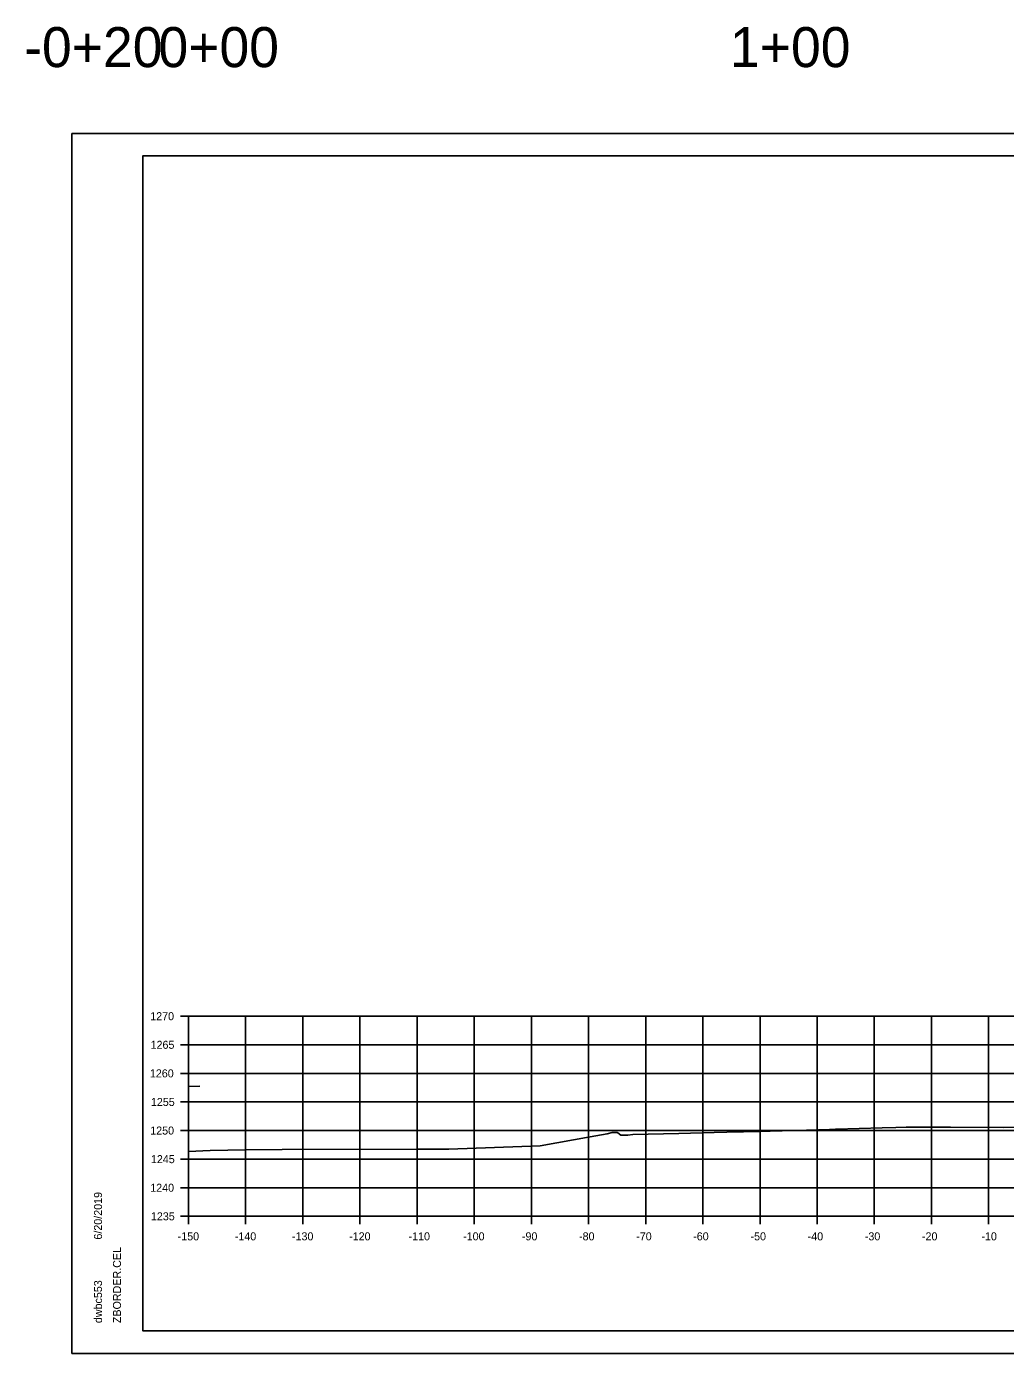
# Model space of a CAD drawing. Extents: x -70 to 701944, y -4 to 666871.
# Drawn here: x 666884.4 to 667055.7, y 658864.3 to 659096.4 of the extents above; entities that cross this region are included whole.
import ezdxf

# ---------------------------------------------------------------- set-up
doc = ezdxf.new("R2010")
doc.units = 0
for name, color, linetype in [('R_Axis', 7, 'Continuous'), ('R_Axis Annot', 7, 'Continuous'), ('R_Border', 7, 'Continuous'), ('R_Exist Surface', 7, 'Continuous'), ('R_Fin Surface', 7, 'Continuous'), ('R_Grid', 7, 'Continuous'), ('R_No Plot', 7, 'Continuous')]:
    doc.layers.add(name, color=color, linetype=linetype)

msp = doc.modelspace()

# ---------------------------------------------------------------- linework, layer by layer
at = {"layer": 'R_Axis'}
for p, q in [((666911.35, 658923.28), (666912.75, 658923.28)), ((666912.75, 658888.28), (666912.75, 658923.28)), ((666911.35, 658918.28), (666912.75, 658918.28)), ((666911.35, 658913.28), (666912.75, 658913.28)), ((666911.35, 658908.28), (666912.75, 658908.28)), ((666911.35, 658903.28), (666912.75, 658903.28)), ((666911.35, 658898.28), (666912.75, 658898.28)), ((666911.35, 658893.28), (666912.75, 658893.28)), ((666911.35, 658888.28), (666912.75, 658888.28)), ((666912.75, 658888.28), (667212.75, 658888.28)), ((666912.75, 658886.88), (666912.75, 658888.28)), ((666922.75, 658886.88), (666922.75, 658888.28)), ((666932.75, 658886.88), (666932.75, 658888.28)), ((666942.75, 658886.88), (666942.75, 658888.28)), ((666952.75, 658886.88), (666952.75, 658888.28)), ((666962.75, 658886.88), (666962.75, 658888.28)), ((666972.75, 658886.88), (666972.75, 658888.28)), ((666982.75, 658886.88), (666982.75, 658888.28)), ((666992.75, 658886.88), (666992.75, 658888.28)), ((667002.75, 658886.88), (667002.75, 658888.28)), ((667012.75, 658886.88), (667012.75, 658888.28)), ((667022.75, 658886.88), (667022.75, 658888.28)), ((667032.75, 658886.88), (667032.75, 658888.28)), ((667042.75, 658886.88), (667042.75, 658888.28)), ((667052.75, 658886.88), (667052.75, 658888.28))]:
    msp.add_line(p, q, dxfattribs=at)
at = {"layer": 'R_Border'}
for p, q in [((666904.75, 659073.74), (667220.93, 659073.74)), ((666904.75, 658868.28), (666904.75, 659073.74)), ((666904.75, 658868.28), (666904.75, 658868.28)), ((667220.93, 658868.28), (666904.75, 658868.28))]:
    msp.add_line(p, q, dxfattribs=at)
at = {"layer": 'R_Exist Surface'}
msp.add_lwpolyline([(666912.75, 658899.61), (666916.56, 658899.78), (666922.71, 658899.93), (666929.14, 658899.96), (666952.78, 658900.02), (666958.28, 658900.01), (666974.31, 658900.62), (666983.05, 658902.2), (666986.03, 658902.72), (666986.88, 658902.96), (666987.36, 658902.96), (666987.4, 658902.96), (666987.81, 658902.95), (666987.88, 658902.89), (666988.41, 658902.48), (666989.47, 658902.49), (666989.64, 658902.5), (666990.51, 658902.58), (666998.54, 658902.79), (667004.75, 658902.95), (667006.94, 658902.99), (667012.8, 658903.12), (667014.52, 658903.16), (667022.99, 658903.42), (667024.91, 658903.48), (667025.98, 658903.51), (667026.06, 658903.51), (667034.12, 658903.73), (667036.5, 658903.8), (667038.35, 658903.85), (667040.02, 658903.86), (667042.08, 658903.86), (667046.07, 658903.85), (667055.32, 658903.83), (667066.67, 658903.95)], dxfattribs=at)
at = {"layer": 'R_Fin Surface'}
msp.add_lwpolyline([(666912.75, 658911.01), (666914.76, 658911.05)], dxfattribs=at)
at = {"layer": 'R_Grid'}
for p, q in [((666912.75, 658923.28), (667212.75, 658923.28)), ((666912.75, 658888.28), (666912.75, 658923.28)), ((666912.75, 658923.28), (667212.75, 658923.28)), ((666912.75, 658888.28), (666912.75, 658923.28)), ((666922.75, 658888.28), (666922.75, 658923.28)), ((666922.75, 658888.28), (666922.75, 658923.28)), ((666932.75, 658888.28), (666932.75, 658923.28)), ((666932.75, 658888.28), (666932.75, 658923.28)), ((666942.75, 658888.28), (666942.75, 658923.28)), ((666942.75, 658888.28), (666942.75, 658923.28)), ((666952.75, 658888.28), (666952.75, 658923.28)), ((666952.75, 658888.28), (666952.75, 658923.28)), ((666962.75, 658888.28), (666962.75, 658923.28)), ((666962.75, 658888.28), (666962.75, 658923.28)), ((666972.75, 658888.28), (666972.75, 658923.28)), ((666972.75, 658888.28), (666972.75, 658923.28)), ((666982.75, 658888.28), (666982.75, 658923.28)), ((666982.75, 658888.28), (666982.75, 658923.28)), ((666992.75, 658888.28), (666992.75, 658923.28)), ((666992.75, 658888.28), (666992.75, 658923.28)), ((667002.75, 658888.28), (667002.75, 658923.28)), ((667002.75, 658888.28), (667002.75, 658923.28)), ((667012.75, 658888.28), (667012.75, 658923.28)), ((667012.75, 658888.28), (667012.75, 658923.28)), ((667022.75, 658888.28), (667022.75, 658923.28)), ((667022.75, 658888.28), (667022.75, 658923.28)), ((667032.75, 658888.28), (667032.75, 658923.28)), ((667032.75, 658888.28), (667032.75, 658923.28)), ((667042.75, 658888.28), (667042.75, 658923.28)), ((667042.75, 658888.28), (667042.75, 658923.28)), ((667052.75, 658888.28), (667052.75, 658923.28)), ((667052.75, 658888.28), (667052.75, 658923.28)), ((666912.75, 658918.28), (667212.75, 658918.28)), ((666912.75, 658918.28), (667212.75, 658918.28)), ((666912.75, 658913.28), (667212.75, 658913.28)), ((666912.75, 658913.28), (667212.75, 658913.28)), ((666912.75, 658908.28), (667212.75, 658908.28)), ((666912.75, 658908.28), (667212.75, 658908.28)), ((666912.75, 658903.28), (667212.75, 658903.28)), ((666912.75, 658903.28), (667212.75, 658903.28)), ((666912.75, 658898.28), (667212.75, 658898.28)), ((666912.75, 658898.28), (667212.75, 658898.28)), ((666912.75, 658893.28), (667212.75, 658893.28)), ((666912.75, 658893.28), (667212.75, 658893.28)), ((666912.75, 658888.28), (667212.75, 658888.28)), ((666912.75, 658888.28), (667212.75, 658888.28))]:
    msp.add_line(p, q, dxfattribs=at)
at = {"layer": 'R_No Plot'}
for p, q in [((666892.35, 659077.63), (667225.69, 659077.63)), ((666892.35, 658864.3), (667225.69, 658864.3))]:
    msp.add_line(p, q, dxfattribs=at)
for points in [[(666892.35, 659077.63), (667225.69, 659077.63), (667225.69, 658864.3), (666892.35, 658864.3)], [(667138.67, 659073.74), (667138.67, 659063.86), (667174.41, 659063.86), (667174.41, 659060.94), (667197.6, 659060.94), (667197.6, 659036.61), (667220.93, 659036.61), (667220.93, 658868.28), (666904.75, 658868.28), (666904.75, 659073.74)]]:
    msp.add_lwpolyline(points, close=True, dxfattribs=at)

# ---------------------------------------------------------------- texts
at = {"layer": 'R_Axis Annot'}
for s, height, p in [('-0+20', 7, (666884, 659089.26)), ('0+00', 7, (666907.5, 659089.26)), ('1+00', 7, (667007.5, 659089.26)), ('1270', 1.4, (666906.06, 658922.58)), ('1265', 1.4, (666906.12, 658917.58)), ('1260', 1.4, (666906, 658912.58)), ('1255', 1.4, (666906.18, 658907.58)), ('1250', 1.4, (666906.06, 658902.58)), ('1245', 1.4, (666906.18, 658897.58)), ('1240', 1.4, (666906.06, 658892.58)), ('1235', 1.4, (666906.18, 658887.58)), ('-150', 1.4, (666910.86, 658884.08)), ('-140', 1.4, (666920.86, 658884.08)), ('-130', 1.4, (666930.86, 658884.08)), ('-120', 1.4, (666940.86, 658884.08)), ('-110', 1.4, (666951.26, 658884.08)), ('-100', 1.4, (666960.81, 658884.08)), ('-90', 1.4, (666971.09, 658884.08)), ('-80', 1.4, (666981.09, 658884.08)), ('-70', 1.4, (666991.09, 658884.08)), ('-60', 1.4, (667001.06, 658884.08)), ('-50', 1.4, (667011.09, 658884.08)), ('-40', 1.4, (667021.09, 658884.08)), ('-30', 1.4, (667031.09, 658884.08)), ('-20', 1.4, (667041.09, 658884.08)), ('-10', 1.4, (667051.49, 658884.08))]:
    msp.add_text(s, height=height, dxfattribs=at).set_placement(p)
at = {"layer": 'R_Border'}
for s, p in [('6/20/2019', (666897.62, 658884.21)), ('ZBORDER.CEL', (666900.94, 658869.6)), ('dwbc553', (666897.62, 658869.6))]:
    msp.add_text(s, height=1.4, rotation=90, dxfattribs=at).set_placement(p)

doc.saveas('drawing.dxf')
